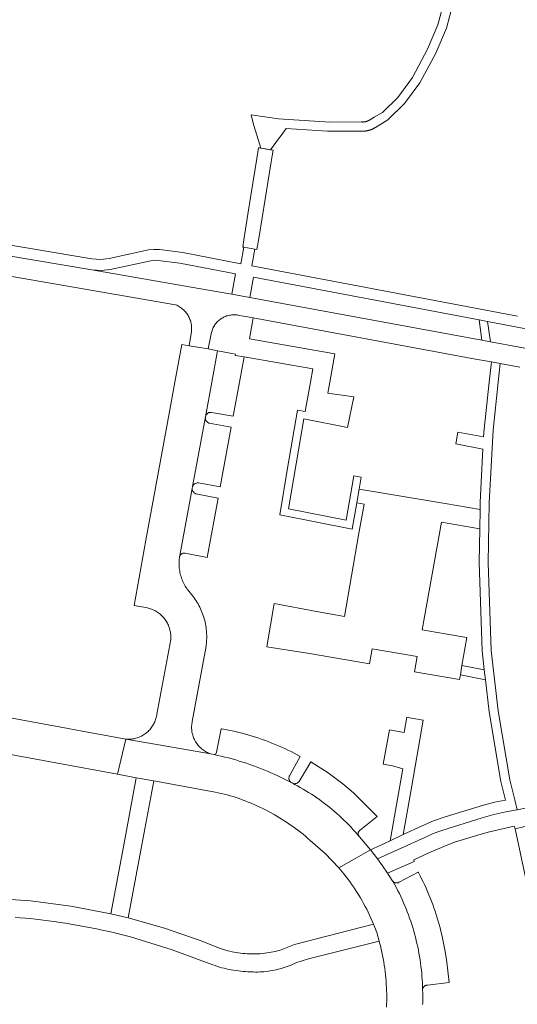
# Model space of a CAD drawing. Extents: x 146402 to 164798, y 455483 to 464134.
# Tile 306 of 575: x 158577 to 158660, y 459897 to 460060. Entities that reach past the tile are written whole.
import ezdxf

# ---------------------------------------------------------------- set-up
doc = ezdxf.new("R2010")
doc.units = 0
doc.header["$LTSCALE"] = 0.2
for name, color, linetype, lineweight in [('B-XX-VH-VERHARDING_ASFALT-GV', 252, 'CONTINUOUS', 18), ('B-XX-VH-VERHARDING_BETONSTRAATSTEEN-GV', 252, 'CONTINUOUS', 18), ('B-XX-VH-VERHARDING_TEGEL-GV', 252, 'CONTINUOUS', 18)]:
    doc.layers.add(name, color=color, linetype=linetype, lineweight=lineweight)

msp = doc.modelspace()

# ---------------------------------------------------------------- linework, layer by layer
at = {"layer": 'B-XX-VH-VERHARDING_ASFALT-GV'}
for points in [[(158617.051, 460038.821), (158616.87, 460038.85), (158616.582, 460037.046), (158615.612, 460030.958), (158615.115, 460027.844), (158614.433, 460023.562), (158614.248, 460022.393), (158614.43, 460022.36), (158616.251, 460022.037), (158616.601, 460021.973), (158616.698, 460022.571), (158616.954, 460024.152), (158617.957, 460030.334), (158618.959, 460036.515), (158619.117, 460037.49), (158619.275, 460038.464), (158619.07, 460038.498), (158618.865, 460038.532), (158618.048, 460038.662), (158617.231, 460038.792)], [(158662.023, 459926.477), (158661.691, 459929.507), (158661.321, 459929.43), (158659.73, 459929.1), (158657.82, 459928.77), (158655.861, 459928.336), (158653.93, 459927.79), (158647.22, 459925.68), (158645.811, 459925.163), (158644.44, 459924.55), (158636.582, 459920.971), (158637.423, 459919.813), (158638.235, 459918.635), (158642.675, 459920.561), (158642.577, 459920.842), (158645.066, 459921.988), (158647.567, 459923.049), (158649.363, 459923.725), (158652.827, 459924.819), (158654.944, 459925.431), (158659.242, 459926.399), (158659.39, 459925.95), (158660.78, 459926.27), (158661.649, 459926.415)]]:
    msp.add_lwpolyline(points, close=True, dxfattribs=at)
for points in [[(158664.93, 460004.89), (158655.313, 460006.669), (158653.884, 460006.933), (158621.111, 460012.996), (158615.46, 460014.041), (158612.439, 460014.573), (158608.228, 460015.305), (158589.27, 460018.6), (158569.849, 460021.889)], [(158572.13, 460018.201), (158603.12, 460012.83), (158603.145, 460012.82), (158603.314, 460012.747), (158603.479, 460012.668), (158603.642, 460012.58), (158603.8, 460012.486), (158603.954, 460012.386), (158604.103, 460012.278), (158604.247, 460012.165), (158604.387, 460012.045), (158604.521, 460011.919), (158604.65, 460011.787), (158604.772, 460011.65), (158604.889, 460011.508), (158604.999, 460011.36), (158605.103, 460011.209), (158605.2, 460011.052), (158605.29, 460010.892), (158605.373, 460010.728), (158605.449, 460010.56), (158605.518, 460010.39), (158605.579, 460010.216), (158605.632, 460010.04), (158605.678, 460009.862), (158605.716, 460009.682), (158605.746, 460009.501), (158605.769, 460009.318), (158605.783, 460009.135), (158605.789, 460008.951), (158605.787, 460008.767), (158605.778, 460008.583), (158605.76, 460008.4), (158605.37, 460006.04), (158607.16, 460005.735), (158608.542, 460005.504), (158609.02, 460008.01), (158609.033, 460008.077), (158609.071, 460008.248), (158609.118, 460008.417), (158609.172, 460008.584), (158609.233, 460008.749), (158609.302, 460008.91), (158609.378, 460009.068), (158609.462, 460009.223), (158609.552, 460009.373), (158609.649, 460009.519), (158609.753, 460009.661), (158609.863, 460009.797), (158609.979, 460009.929), (158610.101, 460010.055), (158610.229, 460010.176), (158610.362, 460010.29), (158610.5, 460010.398), (158610.642, 460010.5), (158610.79, 460010.595), (158610.941, 460010.684), (158611.097, 460010.766), (158611.256, 460010.84), (158611.418, 460010.907), (158611.583, 460010.966), (158611.751, 460011.018), (158611.92, 460011.063), (158612.092, 460011.099), (158612.265, 460011.128), (158612.439, 460011.148), (158612.614, 460011.161), (158612.79, 460011.166), (158612.965, 460011.163), (158613.14, 460011.151), (158613.315, 460011.132), (158613.488, 460011.105), (158613.66, 460011.07), (158614.383, 460010.925), (158615.972, 460010.633), (158652.833, 460003.826), (158655.444, 460003.344), (158656.911, 460003.073), (158660.166, 460002.472)]]:
    msp.add_lwpolyline(points, dxfattribs=at)
at = {"layer": 'B-XX-VH-VERHARDING_BETONSTRAATSTEEN-GV'}
for points in [[(158605.37, 460006.04), (158604.17, 460006.25), (158603.022, 460000), (158602.18, 459995.42), (158600.19, 459984.59), (158598.22, 459973.79), (158596.25, 459962.99), (158598.48, 459962.57), (158598.578, 459962.547), (158598.769, 459962.496), (158598.959, 459962.437), (158599.146, 459962.37), (158599.331, 459962.296), (158599.512, 459962.214), (158599.69, 459962.126), (158599.864, 459962.03), (158600.034, 459961.927), (158600.2, 459961.817), (158600.362, 459961.701), (158600.518, 459961.579), (158600.67, 459961.45), (158600.816, 459961.315), (158600.956, 459961.175), (158601.091, 459961.029), (158601.22, 459960.878), (158601.343, 459960.721), (158601.459, 459960.56), (158601.569, 459960.394), (158601.672, 459960.224), (158601.768, 459960.05), (158601.857, 459959.872), (158601.938, 459959.691), (158602.013, 459959.507), (158602.08, 459959.32), (158602.139, 459959.13), (158602.191, 459958.938), (158602.235, 459958.744), (158602.271, 459958.549), (158602.299, 459958.352), (158602.319, 459958.154), (158602.331, 459957.956), (158602.335, 459957.757), (158602.332, 459957.558), (158602.32, 459957.36), (158600.02, 459944.97), (158599.999, 459944.816), (158599.965, 459944.625), (158599.923, 459944.435), (158599.874, 459944.247), (158599.817, 459944.061), (158599.752, 459943.878), (158599.68, 459943.698), (158599.601, 459943.52), (158599.514, 459943.346), (158599.42, 459943.176), (158599.319, 459943.01), (158599.212, 459942.848), (158599.098, 459942.691), (158598.977, 459942.538), (158598.851, 459942.391), (158598.718, 459942.249), (158598.58, 459942.112), (158598.436, 459941.982), (158598.287, 459941.857), (158598.133, 459941.738), (158597.974, 459941.626), (158597.811, 459941.521), (158597.643, 459941.423), (158597.472, 459941.331), (158597.297, 459941.247), (158597.119, 459941.169), (158596.937, 459941.1), (158596.753, 459941.037), (158596.567, 459940.983), (158596.378, 459940.936), (158596.188, 459940.897), (158595.996, 459940.865), (158595.803, 459940.842), (158595.609, 459940.827), (158595.415, 459940.819), (158595.22, 459940.82), (158595.026, 459940.829), (158594.833, 459940.845), (158594.64, 459940.87), (158594.886, 459940.827), (158601.64, 459939.654), (158608.889, 459938.382), (158609.531, 459938.263), (158608.891, 459938.394), (158608.758, 459938.444), (158608.579, 459938.518), (158608.404, 459938.599), (158608.232, 459938.687), (158608.064, 459938.783), (158607.9, 459938.885), (158607.741, 459938.995), (158607.586, 459939.11), (158607.436, 459939.232), (158607.292, 459939.36), (158607.152, 459939.494), (158607.019, 459939.633), (158606.891, 459939.778), (158606.769, 459939.928), (158606.654, 459940.084), (158606.545, 459940.243), (158606.443, 459940.407), (158606.348, 459940.575), (158606.26, 459940.747), (158606.179, 459940.923), (158606.105, 459941.101), (158606.039, 459941.283), (158605.98, 459941.467), (158605.929, 459941.653), (158605.886, 459941.841), (158605.85, 459942.032), (158605.823, 459942.223), (158605.804, 459942.415), (158605.792, 459942.608), (158605.788, 459942.801), (158605.793, 459942.994), (158605.805, 459943.187), (158605.826, 459943.379), (158605.854, 459943.57), (158605.89, 459943.76), (158608.19, 459956.24), (158608.3, 459957.786), (158608.191, 459959.333), (158608.145, 459959.625), (158608.092, 459959.916), (158608.031, 459960.206), (158607.962, 459960.494), (158607.885, 459960.779), (158607.8, 459961.063), (158607.708, 459961.344), (158607.608, 459961.623), (158607.501, 459961.898), (158607.386, 459962.171), (158607.264, 459962.441), (158607.135, 459962.707), (158606.999, 459962.97), (158606.855, 459963.229), (158606.705, 459963.483), (158606.547, 459963.734), (158606.383, 459963.98), (158606.213, 459964.222), (158606.036, 459964.459), (158605.852, 459964.692), (158605.78, 459964.78), (158605.15, 459965.57), (158605.126, 459965.602), (158604.986, 459965.801), (158604.852, 459966.003), (158604.725, 459966.21), (158604.605, 459966.422), (158604.492, 459966.636), (158604.387, 459966.855), (158604.288, 459967.077), (158604.197, 459967.302), (158604.113, 459967.53), (158604.037, 459967.76), (158603.968, 459967.993), (158603.907, 459968.228), (158603.854, 459968.465), (158603.809, 459968.703), (158603.772, 459968.943), (158603.742, 459969.184), (158603.721, 459969.426), (158603.707, 459969.669), (158603.702, 459969.911), (158603.705, 459970.154), (158603.715, 459970.397), (158603.734, 459970.639), (158603.76, 459970.88), (158603.762, 459970.946), (158603.772, 459971.023), (158603.79, 459971.1), (158603.815, 459971.173), (158603.848, 459971.244), (158605.887, 459982.371), (158605.948, 459982.704), (158608.065, 459994.248), (158609.113, 460000), (158610.061, 460005.205), (158608.542, 460005.504), (158607.16, 460005.735)], [(158610.404, 460005.139), (158610.061, 460005.205), (158609.113, 460000), (158608.065, 459994.248), (158608.192, 459994.572), (158608.241, 459994.642), (158608.296, 459994.707), (158608.358, 459994.767), (158608.424, 459994.82), (158608.495, 459994.867), (158608.571, 459994.908), (158608.649, 459994.941), (158608.731, 459994.966), (158608.815, 459994.984), (158608.899, 459994.994), (158608.985, 459994.996), (158609.07, 459994.99), (158612.68, 459994.34), (158613.715, 460000), (158614.479, 460004.172), (158613.01, 460004.43), (158613.046, 460004.631)], [(158608.067, 459993.908), (158608.065, 459994.248), (158605.948, 459982.704), (158605.964, 459982.743), (158606.002, 459982.821), (158606.048, 459982.895), (158606.1, 459982.964), (158606.158, 459983.029), (158606.222, 459983.088), (158606.29, 459983.14), (158606.364, 459983.186), (158606.441, 459983.225), (158606.522, 459983.257), (158606.605, 459983.282), (158606.69, 459983.298), (158606.777, 459983.307), (158606.864, 459983.307), (158606.95, 459983.3), (158610.53, 459982.64), (158612.34, 459992.55), (158608.7, 459993.21), (158608.652, 459993.226), (158608.573, 459993.259), (158608.498, 459993.299), (158608.427, 459993.345), (158608.36, 459993.399), (158608.298, 459993.458), (158608.243, 459993.523), (158608.194, 459993.593), (158608.151, 459993.667), (158608.115, 459993.745), (158608.087, 459993.825)], [(158605.891, 459982.284), (158605.887, 459982.371), (158603.848, 459971.244), (158603.888, 459971.312), (158603.935, 459971.374), (158603.988, 459971.432), (158604.046, 459971.484), (158604.11, 459971.53), (158604.177, 459971.569), (158604.249, 459971.601), (158604.323, 459971.625), (158604.399, 459971.642), (158604.477, 459971.651), (158604.555, 459971.652), (158604.633, 459971.645), (158604.71, 459971.63), (158608.37, 459970.94), (158610.19, 459980.76), (158606.5, 459981.49), (158606.484, 459981.496), (158606.405, 459981.531), (158606.33, 459981.573), (158606.258, 459981.622), (158606.192, 459981.678), (158606.131, 459981.739), (158606.075, 459981.806), (158606.027, 459981.877), (158605.985, 459981.953), (158605.95, 459982.032), (158605.922, 459982.114), (158605.903, 459982.199)], [(158610.78, 459942.529), (158610.66, 459942.55), (158609.926, 459938.657), (158609.787, 459938.401), (158609.531, 459938.263), (158610.089, 459938.142), (158610.694, 459938.004), (158611.297, 459937.858), (158611.897, 459937.704), (158612.496, 459937.542), (158613.093, 459937.372), (158613.687, 459937.195), (158614.279, 459937.01), (158614.869, 459936.818), (158615.456, 459936.618), (158616.04, 459936.41), (158616.622, 459936.195), (158617.201, 459935.973), (158617.777, 459935.743), (158618.35, 459935.505), (158618.92, 459935.26), (158619.486, 459935.008), (158620.049, 459934.749), (158620.609, 459934.482), (158621.166, 459934.208), (158621.719, 459933.927), (158622.268, 459933.639), (158622.237, 459933.664), (158622.175, 459933.724), (158622.117, 459933.789), (158622.067, 459933.859), (158622.023, 459933.934), (158621.985, 459934.012), (158621.956, 459934.094), (158621.934, 459934.177), (158621.919, 459934.263), (158621.913, 459934.349), (158621.915, 459934.436), (158621.924, 459934.522), (158621.942, 459934.607), (158621.967, 459934.69), (158622, 459934.77), (158623.79, 459937.95), (158623.283, 459938.226), (158622.772, 459938.494), (158622.257, 459938.756), (158621.739, 459939.01), (158621.217, 459939.257), (158620.692, 459939.497), (158620.163, 459939.73), (158619.632, 459939.955), (158619.097, 459940.173), (158618.559, 459940.383), (158618.019, 459940.586), (158617.476, 459940.782), (158616.93, 459940.97), (158616.381, 459941.15), (158615.83, 459941.323), (158615.277, 459941.488), (158614.722, 459941.645), (158614.164, 459941.795), (158613.604, 459941.937), (158613.043, 459942.071), (158612.479, 459942.197), (158611.914, 459942.316), (158611.348, 459942.427)], [(158601.64, 459939.654), (158594.886, 459940.827), (158593.509, 459935.001), (158596.623, 459934.421), (158599.53, 459933.92), (158609.7, 459932.04), (158611.66, 459931.59), (158612.151, 459931.447), (158612.657, 459931.293), (158613.161, 459931.13), (158613.662, 459930.96), (158614.161, 459930.782), (158614.657, 459930.597), (158615.15, 459930.404), (158615.64, 459930.204), (158616.127, 459929.996), (158616.61, 459929.781), (158617.091, 459929.559), (158617.568, 459929.33), (158618.041, 459929.093), (158618.511, 459928.849), (158618.977, 459928.598), (158619.439, 459928.341), (158619.898, 459928.076), (158620.352, 459927.804), (158620.802, 459927.525), (158621.248, 459927.24), (158621.689, 459926.948), (158622.126, 459926.65), (158622.559, 459926.344), (158622.987, 459926.033), (158623.41, 459925.714), (158623.828, 459925.39), (158624.241, 459925.059), (158624.649, 459924.722), (158625.052, 459924.379), (158625.45, 459924.03), (158627.908, 459921.859), (158630.172, 459919.488), (158633.092, 459921.137), (158635.432, 459922.458), (158634.538, 459923.544), (158633.62, 459924.61), (158633.601, 459924.63), (158633.55, 459924.691), (158633.273, 459925.019), (158632.92, 459925.423), (158632.561, 459925.821), (158632.196, 459926.215), (158631.825, 459926.602), (158631.449, 459926.984), (158631.067, 459927.361), (158630.679, 459927.731), (158630.286, 459928.096), (158629.887, 459928.455), (158629.483, 459928.808), (158629.074, 459929.155), (158628.66, 459929.496), (158628.24, 459929.83), (158627.816, 459930.159), (158627.387, 459930.481), (158626.953, 459930.796), (158626.514, 459931.105), (158626.071, 459931.407), (158625.624, 459931.703), (158625.172, 459931.992), (158624.716, 459932.275), (158624.256, 459932.55), (158623.791, 459932.819), (158623.323, 459933.08), (158622.851, 459933.335), (158622.585, 459933.474), (158622.427, 459933.557), (158622.268, 459933.639), (158621.719, 459933.927), (158621.166, 459934.208), (158620.609, 459934.482), (158620.049, 459934.749), (158619.486, 459935.008), (158618.92, 459935.26), (158618.35, 459935.505), (158617.777, 459935.743), (158617.201, 459935.973), (158616.622, 459936.195), (158616.04, 459936.41), (158615.456, 459936.618), (158614.869, 459936.818), (158614.279, 459937.01), (158613.687, 459937.195), (158613.093, 459937.372), (158612.496, 459937.542), (158611.897, 459937.704), (158611.297, 459937.858), (158610.694, 459938.004), (158610.089, 459938.142), (158609.531, 459938.263), (158608.889, 459938.382)], [(158628.428, 459935.254), (158625.547, 459937.086), (158623.61, 459933.82), (158623.595, 459933.801), (158623.539, 459933.735), (158623.477, 459933.674), (158623.41, 459933.619), (158623.338, 459933.571), (158623.261, 459933.53), (158623.182, 459933.496), (158623.099, 459933.469), (158623.014, 459933.45), (158622.928, 459933.439), (158622.842, 459933.436), (158622.755, 459933.44), (158622.669, 459933.453), (158622.585, 459933.474), (158622.851, 459933.335), (158623.323, 459933.08), (158623.791, 459932.819), (158624.256, 459932.55), (158624.716, 459932.275), (158625.172, 459931.992), (158625.624, 459931.703), (158626.071, 459931.407), (158626.514, 459931.105), (158626.953, 459930.796), (158627.387, 459930.481), (158627.816, 459930.159), (158628.24, 459929.83), (158628.66, 459929.496), (158629.074, 459929.155), (158629.483, 459928.808), (158629.887, 459928.455), (158630.286, 459928.096), (158630.679, 459927.731), (158631.067, 459927.361), (158631.449, 459926.984), (158631.825, 459926.602), (158632.196, 459926.215), (158632.561, 459925.821), (158632.92, 459925.423), (158633.273, 459925.019), (158633.55, 459924.691), (158633.506, 459924.757), (158633.469, 459924.827), (158633.439, 459924.9), (158633.417, 459924.977), (158633.402, 459925.054), (158633.396, 459925.133), (158633.397, 459925.212), (158633.406, 459925.291), (158633.423, 459925.369), (158633.448, 459925.444), (158633.481, 459925.516), (158633.52, 459925.585), (158633.566, 459925.649), (158633.619, 459925.709), (158633.677, 459925.762), (158633.74, 459925.81), (158636.547, 459928.028), (158632.605, 459931.919), (158630.86, 459933.406)], [(158599.53, 459933.92), (158596.623, 459934.421), (158594.49, 459922.99), (158592.41, 459911.88), (158595.3, 459911.23), (158597.39, 459922.43)], [(158643.368, 459918.708), (158643.34, 459918.76), (158640.18, 459917.13), (158640.133, 459917.101), (158640.061, 459917.065), (158639.987, 459917.036), (158639.91, 459917.015), (158639.831, 459917.001), (158639.751, 459916.996), (158639.671, 459916.998), (158639.592, 459917.009), (158639.514, 459917.027), (158639.438, 459917.053), (158639.366, 459917.087), (158639.297, 459917.127), (158639.232, 459917.175), (158639.173, 459917.228), (158639.119, 459917.287), (158639.071, 459917.351), (158639.03, 459917.42), (158639.177, 459917.162), (158639.444, 459916.681), (158639.704, 459916.197), (158639.957, 459915.709), (158640.203, 459915.217), (158640.441, 459914.722), (158640.672, 459914.223), (158640.896, 459913.721), (158641.113, 459913.216), (158641.322, 459912.707), (158641.524, 459912.196), (158641.719, 459911.682), (158641.906, 459911.165), (158642.085, 459910.645), (158642.257, 459910.123), (158642.421, 459909.598), (158642.578, 459909.071), (158642.726, 459908.542), (158642.868, 459908.01), (158643.001, 459907.477), (158643.127, 459906.942), (158643.244, 459906.405), (158643.354, 459905.866), (158643.457, 459905.326), (158643.551, 459904.784), (158643.637, 459904.242), (158643.716, 459903.697), (158643.786, 459903.152), (158643.849, 459902.606), (158643.903, 459902.059), (158643.95, 459901.511), (158643.989, 459900.963), (158644.019, 459900.414), (158644.042, 459899.865), (158644.057, 459899.315), (158644.06, 459899.351), (158644.073, 459899.431), (158644.094, 459899.508), (158644.122, 459899.584), (158644.158, 459899.656), (158644.2, 459899.724), (158644.249, 459899.787), (158644.305, 459899.846), (158644.365, 459899.898), (158644.431, 459899.945), (158644.501, 459899.984), (158644.575, 459900.017), (158644.651, 459900.042), (158644.73, 459900.059), (158644.81, 459900.069), (158644.89, 459900.07), (158648.44, 459900.51), (158648.242, 459902.429), (158648.068, 459903.86), (158647.966, 459904.645), (158647.731, 459905.877), (158647.572, 459906.711), (158647.461, 459907.28), (158647.343, 459907.848), (158647.216, 459908.414), (158647.082, 459908.979), (158646.94, 459909.541), (158646.79, 459910.101), (158646.632, 459910.66), (158646.467, 459911.216), (158646.294, 459911.769), (158646.114, 459912.321), (158645.926, 459912.869), (158645.73, 459913.415), (158645.527, 459913.959), (158645.316, 459914.499), (158645.098, 459915.037), (158644.873, 459915.571), (158644.64, 459916.102), (158644.4, 459916.631), (158644.153, 459917.155), (158643.898, 459917.677), (158643.637, 459918.194)]]:
    msp.add_lwpolyline(points, close=True, dxfattribs=at)
for points in [[(158570.022, 459939.35), (158583.32, 459936.9), (158593.509, 459935.001), (158594.886, 459940.827), (158594.64, 459940.87), (158587.65, 459942.16), (158585.31, 459942.59), (158582.04, 459943.19), (158571.54, 459945.12)], [(158644.06, 459896.856), (158644.073, 459897.123), (158644.079, 459897.569), (158644.079, 459898.015), (158644.073, 459898.665), (158644.057, 459899.315), (158644.042, 459899.865), (158644.019, 459900.414), (158643.989, 459900.963), (158643.95, 459901.511), (158643.903, 459902.059), (158643.849, 459902.606), (158643.786, 459903.152), (158643.716, 459903.697), (158643.637, 459904.242), (158643.551, 459904.784), (158643.457, 459905.326), (158643.354, 459905.866), (158643.244, 459906.405), (158643.127, 459906.942), (158643.001, 459907.477), (158642.868, 459908.01), (158642.726, 459908.542), (158642.578, 459909.071), (158642.421, 459909.598), (158642.257, 459910.123), (158642.085, 459910.645), (158641.906, 459911.165), (158641.719, 459911.682), (158641.524, 459912.196), (158641.322, 459912.707), (158641.113, 459913.216), (158640.896, 459913.721), (158640.672, 459914.223), (158640.441, 459914.722), (158640.203, 459915.217), (158639.957, 459915.709), (158639.704, 459916.197), (158639.444, 459916.681), (158639.177, 459917.162), (158639.03, 459917.42), (158638.635, 459918.029), (158638.235, 459918.635), (158637.423, 459919.813), (158636.582, 459920.971), (158636.012, 459921.719), (158635.432, 459922.458), (158633.092, 459921.137), (158630.172, 459919.488), (158631.002, 459918.507), (158631.8, 459917.5), (158631.981, 459917.248), (158632.292, 459916.804), (158632.597, 459916.356), (158632.895, 459915.903), (158633.186, 459915.446), (158633.471, 459914.985), (158633.748, 459914.519), (158634.019, 459914.05), (158634.283, 459913.576), (158634.54, 459913.099), (158634.789, 459912.618), (158635.032, 459912.133), (158635.267, 459911.645), (158635.496, 459911.153), (158635.716, 459910.658), (158635.93, 459910.16), (158636.475, 459908.765), (158636.87, 459907.32), (158636.935, 459907.074), (158637.067, 459906.551), (158637.192, 459906.026), (158637.308, 459905.499), (158637.417, 459904.971), (158637.518, 459904.441), (158637.611, 459903.909), (158637.696, 459903.376), (158637.773, 459902.843), (158637.843, 459902.307), (158637.904, 459901.771), (158637.957, 459901.235), (158638.003, 459900.697), (158638.04, 459900.159), (158638.07, 459899.62), (158638.091, 459899.081), (158638.105, 459898.542), (158638.11, 459898.002), (158638.108, 459897.463), (158638.097, 459896.923), (158638.079, 459896.384)], [(158576.533, 459911.301), (158577.388, 459911.234), (158578.242, 459911.158), (158579.095, 459911.074), (158579.948, 459910.983), (158580.799, 459910.883), (158581.65, 459910.775), (158582.5, 459910.66), (158583.08, 459910.581), (158583.989, 459910.451), (158584.897, 459910.312), (158585.804, 459910.166), (158586.71, 459910.012), (158587.614, 459909.85), (158588.517, 459909.68), (158589.418, 459909.503), (158590.318, 459909.317), (158591.216, 459909.124), (158592.113, 459908.922), (158593.008, 459908.714), (158593.9, 459908.497), (158594.791, 459908.272), (158595.68, 459908.04), (158602.552, 459905.913), (158609.3, 459903.42), (158609.675, 459903.29), (158610.052, 459903.167), (158610.432, 459903.052), (158610.814, 459902.944), (158611.198, 459902.844), (158611.584, 459902.752), (158611.971, 459902.668), (158612.361, 459902.592), (158612.751, 459902.523), (158613.143, 459902.463), (158613.537, 459902.41), (158613.931, 459902.365), (158614.326, 459902.328), (158614.722, 459902.3), (158615.118, 459902.279), (158615.36, 459902.27), (158615.704, 459902.247), (158616.048, 459902.232), (158616.392, 459902.225), (158616.737, 459902.225), (158617.081, 459902.234), (158617.425, 459902.251), (158617.769, 459902.276), (158618.112, 459902.309), (158618.454, 459902.35), (158618.795, 459902.398), (158619.135, 459902.455), (158619.473, 459902.519), (158619.81, 459902.592), (158620.145, 459902.672), (158620.478, 459902.76), (158620.809, 459902.855), (158621.137, 459902.959), (158621.464, 459903.069), (158621.787, 459903.188), (158622.108, 459903.314), (158622.426, 459903.447), (158622.74, 459903.587), (158623.04, 459903.73), (158625.17, 459904.39), (158636.87, 459907.32), (158636.475, 459908.765), (158635.93, 459910.16), (158622.83, 459906.8), (158620.36, 459905.82), (158620.03, 459905.732), (158619.678, 459905.646), (158619.323, 459905.568), (158618.968, 459905.498), (158618.61, 459905.435), (158618.252, 459905.381), (158617.892, 459905.334), (158617.531, 459905.295), (158617.17, 459905.264), (158616.808, 459905.242), (158616.445, 459905.227), (158616.082, 459905.22), (158615.72, 459905.221), (158615.357, 459905.231), (158614.995, 459905.248), (158614.633, 459905.273), (158614.271, 459905.306), (158613.911, 459905.347), (158613.552, 459905.396), (158613.193, 459905.453), (158612.836, 459905.518), (158612.481, 459905.591), (158612.127, 459905.672), (158611.775, 459905.76), (158611.426, 459905.856), (158611.078, 459905.96), (158610.733, 459906.071), (158610.39, 459906.19), (158607.22, 459907.43), (158601.306, 459909.475), (158595.3, 459911.23), (158592.41, 459911.88), (158585.78, 459913.152), (158579.09, 459914.05), (158573.216, 459914.429)]]:
    msp.add_lwpolyline(points, dxfattribs=at)
at = {"layer": 'B-XX-VH-VERHARDING_TEGEL-GV'}
for points in [[(158647.53, 460062.73), (158646.56, 460059.21), (158644.88, 460055.21), (158642.37, 460050.51), (158639.93, 460047.18), (158637.41, 460044.72), (158636.013, 460043.895), (158635.43, 460043.55), (158635.399, 460043.527), (158635.367, 460043.505), (158635.335, 460043.484), (158635.302, 460043.463), (158635.269, 460043.443), (158635.236, 460043.423), (158635.203, 460043.404), (158635.169, 460043.385), (158635.135, 460043.367), (158635.1, 460043.35), (158635.065, 460043.333), (158635.03, 460043.317), (158634.995, 460043.301), (158634.959, 460043.286), (158634.924, 460043.272), (158634.888, 460043.258), (158634.851, 460043.245), (158634.815, 460043.233), (158634.778, 460043.221), (158634.741, 460043.209), (158634.704, 460043.199), (158634.666, 460043.189), (158634.629, 460043.18), (158634.591, 460043.171), (158634.554, 460043.163), (158634.516, 460043.156), (158634.477, 460043.149), (158634.439, 460043.143), (158634.401, 460043.138), (158634.363, 460043.133), (158634.324, 460043.13), (158634.286, 460043.126), (158634.247, 460043.124), (158634.209, 460043.122), (158634.17, 460043.12), (158634.131, 460043.12), (158634.093, 460043.12), (158634.054, 460043.12), (158634.016, 460043.122), (158633.977, 460043.124), (158633.938, 460043.127), (158633.9, 460043.13), (158628.68, 460043.1), (158620.17, 460043.64), (158615.66, 460044.32), (158616.02, 460042.71), (158616.353, 460041.633), (158617.231, 460038.792), (158618.863, 460038.53), (158620.194, 460040.316), (158620.628, 460040.899), (158621.47, 460042.03), (158628.28, 460041.59), (158633.91, 460041.6), (158633.98, 460041.597), (158634.05, 460041.596), (158634.12, 460041.595), (158634.19, 460041.596), (158634.26, 460041.599), (158634.33, 460041.602), (158634.4, 460041.607), (158634.469, 460041.613), (158634.539, 460041.62), (158634.609, 460041.628), (158634.678, 460041.637), (158634.747, 460041.648), (158634.816, 460041.66), (158634.885, 460041.673), (158634.953, 460041.688), (158635.021, 460041.703), (158635.089, 460041.72), (158635.122, 460041.729), (158635.157, 460041.738), (158635.224, 460041.757), (158635.291, 460041.778), (158635.358, 460041.799), (158635.424, 460041.822), (158635.49, 460041.846), (158635.555, 460041.871), (158635.62, 460041.897), (158635.685, 460041.924), (158635.749, 460041.953), (158635.812, 460041.982), (158635.875, 460042.013), (158635.937, 460042.045), (158635.999, 460042.078), (158636.06, 460042.112), (158636.121, 460042.147), (158636.181, 460042.183), (158636.24, 460042.22), (158638.31, 460043.48), (158641.06, 460046.17), (158643.61, 460049.63), (158646.26, 460054.53), (158647.99, 460058.65), (158649.03, 460062.43)], [(158659.793, 460010.95), (158615.75, 460019.28), (158616.251, 460022.037), (158614.43, 460022.36), (158613.96, 460019.63), (158604.35, 460021.47), (158600.44, 460021.99), (158599.552, 460022.014), (158598.67, 460021.91), (158592.14, 460020.51), (158590.699, 460020.318), (158589.25, 460020.44), (158586.597, 460020.889), (158570.187, 460023.669)], [(158569.849, 460021.889), (158589.27, 460018.6), (158590.798, 460018.528), (158592.32, 460018.69), (158599.04, 460020.11), (158599.638, 460020.191), (158600.24, 460020.15), (158603.84, 460019.71), (158613.061, 460017.962), (158612.439, 460014.573), (158615.46, 460014.041), (158616.019, 460017.389), (158653.403, 460010.316), (158654.788, 460010.054), (158667.829, 460007.587)], [(158660.78, 459926.27), (158659.39, 459925.95), (158661.88, 459914.32)]]:
    msp.add_lwpolyline(points, dxfattribs=at)
for points in [[(158612.965, 460011.163), (158612.79, 460011.166), (158612.614, 460011.161), (158612.439, 460011.148), (158612.265, 460011.128), (158612.092, 460011.099), (158611.92, 460011.063), (158611.751, 460011.018), (158611.583, 460010.966), (158611.418, 460010.907), (158611.256, 460010.84), (158611.097, 460010.766), (158610.941, 460010.684), (158610.79, 460010.595), (158610.642, 460010.5), (158610.5, 460010.398), (158610.362, 460010.29), (158610.229, 460010.176), (158610.101, 460010.055), (158609.979, 460009.929), (158609.863, 460009.797), (158609.753, 460009.661), (158609.649, 460009.519), (158609.552, 460009.373), (158609.462, 460009.223), (158609.378, 460009.068), (158609.302, 460008.91), (158609.233, 460008.749), (158609.172, 460008.584), (158609.118, 460008.417), (158609.071, 460008.248), (158609.033, 460008.077), (158609.02, 460008.01), (158608.542, 460005.504), (158610.061, 460005.205), (158610.404, 460005.139), (158613.046, 460004.631), (158613.01, 460004.43), (158614.479, 460004.172), (158625.86, 460002.18), (158625.477, 460000), (158624.592, 459995.142), (158623.348, 459995.369), (158621.698, 459985.717), (158620.378, 459977.997), (158632.378, 459975.627), (158633.146, 459979.994), (158633.545, 459982.26), (158633.893, 459984.242), (158632.662, 459984.458), (158631.369, 459977.101), (158621.815, 459978.988), (158624.37, 459993.927), (158631.637, 459992.491), (158632.644, 459997.553), (158628.36, 459998.2), (158628.683, 460000), (158629.53, 460004.71), (158615.37, 460007.18), (158615.697, 460009.053), (158615.972, 460010.633), (158614.383, 460010.925), (158613.66, 460011.07), (158613.488, 460011.105), (158613.315, 460011.132), (158613.14, 460011.151)], [(158654.788, 460010.054), (158653.403, 460010.316), (158653.884, 460006.933), (158655.313, 460006.669)], [(158656.911, 460003.073), (158655.444, 460003.344), (158655.08, 460000), (158654.23, 459992.21), (158654.162, 459990.913), (158649.911, 459991.692), (158649.564, 459989.753), (158654.053, 459988.866), (158653.59, 459980.09), (158653.572, 459978.892), (158653.524, 459975.674), (158653.44, 459970.08), (158653.92, 459955.48), (158654.277, 459952.341), (158654.468, 459950.662), (158655.07, 459945.37), (158657.03, 459933.82), (158657.79, 459930.73), (158655.953, 459930.364), (158654.14, 459929.89), (158647.81, 459927.94), (158645.858, 459927.283), (158643.97, 459926.46), (158640.863, 459925.004), (158638.709, 459923.994), (158637.128, 459923.253), (158635.432, 459922.458), (158636.012, 459921.719), (158636.582, 459920.971), (158644.44, 459924.55), (158645.811, 459925.163), (158647.22, 459925.68), (158653.93, 459927.79), (158655.861, 459928.336), (158657.82, 459928.77), (158659.73, 459929.1), (158659.316, 459930.788), (158658.51, 459934.07), (158656.56, 459945.54), (158655.42, 459955.53), (158654.94, 459970.05), (158655.08, 459980.01), (158655.73, 459992.05), (158656.583, 460000)], [(158647.785, 459979.865), (158633.545, 459982.26), (158633.146, 459979.994), (158634.348, 459979.757), (158633.463, 459974.624), (158631.142, 459961.164), (158628.615, 459961.603), (158626.503, 459961.969), (158619.446, 459963.295), (158618.23, 459956.112), (158625.298, 459955.023), (158632.739, 459953.732), (158635.253, 459953.296), (158635.688, 459955.808), (158643.174, 459954.509), (158642.738, 459951.997), (158650.176, 459950.706), (158650.313, 459951.495), (158650.58, 459953.036), (158651.381, 459957.652), (158647.797, 459958.274), (158643.987, 459958.935), (158647.183, 459976.769), (158651, 459976.11), (158653.524, 459975.674), (158653.572, 459978.892)], [(158654.277, 459952.341), (158650.58, 459953.036), (158650.313, 459951.495), (158654.468, 459950.662)], [(158642.237, 459944.32), (158641.429, 459944.46), (158640.993, 459941.948), (158640.09, 459942.105), (158638.562, 459942.37), (158637.518, 459936.681), (158639.044, 459936.375), (158640.777, 459935.911), (158638.709, 459923.994), (158640.863, 459925.004), (158641.619, 459929.357), (158642.266, 459933.087), (158644.158, 459943.987)]]:
    msp.add_lwpolyline(points, close=True, dxfattribs=at)

doc.saveas('drawing.dxf')
